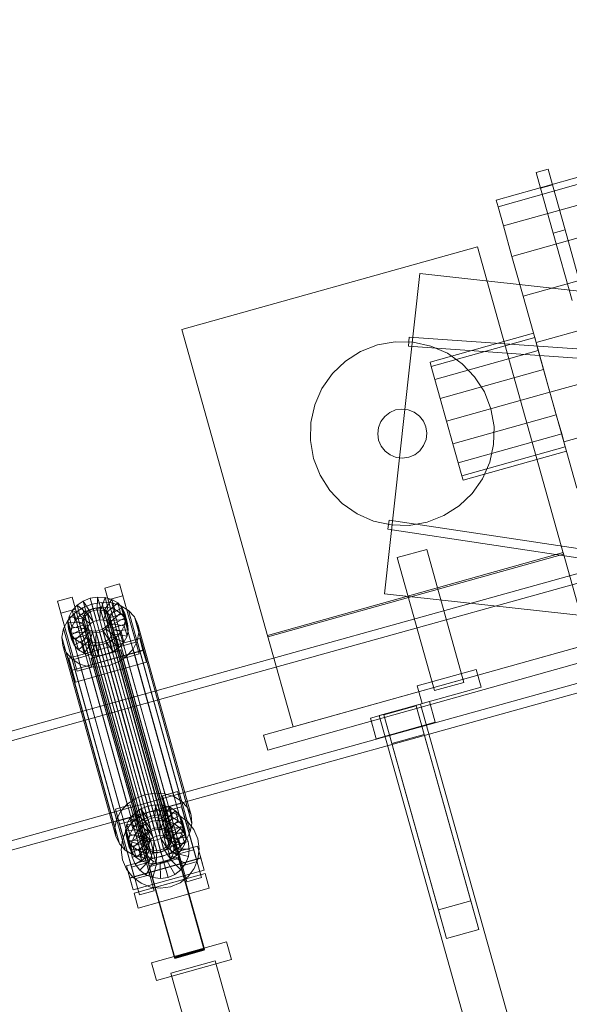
# Model space of a CAD drawing. Header units: millimetres. Extents: x -1970 to 61924, y -58230 to 6847.
# Tile 460 of 656: x 8947 to 9306, y 2538 to 3180. Entities that reach past the tile are written whole.
import ezdxf

# ---------------------------------------------------------------- set-up
doc = ezdxf.new("R2010")
doc.units = ezdxf.units.MM
doc.layers.add('COTAS_P', color=1, linetype='Continuous', lineweight=0)
doc.layers.add('lateral_C01', color=7, linetype='Continuous', lineweight=0)
doc.dimstyles.new('R19_100', dxfattribs={"dimtxt": 250, "dimasz": 150, "dimexe": 150, "dimexo": 80, "dimgap": 100, "dimtad": 1, "dimtih": 1, "dimtoh": 1, "dimdsep": 46, "dimcen": 0.09, "dimadec": 0, "dimazin": 0, "dimtfac": 1, "dimtdec": 4, "dimtofl": 0, "dimtmove": 0, "dimatfit": 3, "dimfxl": 1, "dimtolj": 1, "dimtzin": 0, "dimarcsym": 0})

# ---------------------------------------------------------------- blocks, each defined once
blk = doc.blocks.new('DIM_R26_1')
at = {"layer": 'COTAS_P'}
for p, q in [((807.35, 1106.67), (9950.73, 3666.67)), ((9950.73, 3666.67), (9794.15, 3669.56)), ((9950.73, 3666.67), (9818.41, 3582.9)), ((10193.38, 2800), (9950.73, 3666.67)), ((807.35, 1106.67), (939.66, 1190.45)), ((1050, 240), (807.35, 1106.67)), ((807.35, 1106.67), (963.92, 1103.78))]:
    blk.add_line(p, q, dxfattribs=at)
blk.add_text('9495 P', height=250, rotation=15.64139, dxfattribs=at).set_placement((5352.08, 2482.97))

msp = doc.modelspace()

# ---------------------------------------------------------------- linework, layer by layer
at = {"layer": 'lateral_C01'}
for p, q in [((9257.962, 3062.518), (9720.187, 3191.933)), ((9259.156, 3058.252), (9721.381, 3187.668)), ((9262.658, 3045.746), (9724.883, 3175.162)), ((9268.228, 3025.852), (9730.453, 3155.267)), ((9275.487, 2999.925), (9737.712, 3129.34)), ((9283.941, 2969.733), (9746.165, 3099.148)), ((9284.047, 3080.621), (9291.751, 3082.778)), ((9286.929, 3070.33), (9284.047, 3080.621)), ((9294.632, 3072.487), (9291.751, 3082.778)), ((9286.929, 3070.33), (9294.632, 3072.487)), ((9295.134, 3041.022), (9286.929, 3070.33)), ((9302.838, 3043.179), (9294.632, 3072.487)), ((9259.156, 3058.252), (9257.962, 3062.518)), ((9755.237, 3066.748), (9293.012, 2937.332)), ((9262.658, 3045.746), (9259.156, 3058.252)), ((9268.228, 3025.852), (9262.658, 3045.746)), ((9295.134, 3041.022), (9302.838, 3043.179)), ((9315.119, 2999.317), (9302.838, 3043.179)), ((9307.415, 2997.16), (9295.134, 3041.022)), ((9053.119, 2978.165), (9245.713, 3032.088)), ((9301.793, 2831.791), (9245.713, 3032.088)), ((9302.084, 2904.932), (9764.308, 3034.347)), ((9275.487, 2999.925), (9268.228, 3025.852)), ((9208.272, 3014.733), (9185.158, 2806.008)), ((9208.272, 3014.733), (10204.939, 2904.362)), ((9283.941, 2969.733), (9275.487, 2999.925)), ((9053.119, 2978.165), (9109.199, 2777.868)), ((9201.146, 2973.215), (9200.724, 2967.229)), ((9201.146, 2973.215), (10200.626, 2902.745)), ((9214.82, 2956.978), (9282.228, 2975.851)), ((9215.641, 2954.046), (9283.048, 2972.919)), ((9283.048, 2972.919), (9282.228, 2975.851)), ((9285.386, 2964.569), (9283.048, 2972.919)), ((9169.577, 2963.882), (9180.538, 2968.149)), ((9180.538, 2968.149), (9192.121, 2970.194)), ((9192.121, 2970.194), (9203.881, 2969.941)), ((9200.724, 2967.229), (10200.204, 2896.76)), ((9203.881, 2969.941), (9215.365, 2967.399)), ((9215.365, 2967.399), (9226.132, 2962.665)), ((9293.012, 2937.332), (9283.941, 2969.733)), ((9159.659, 2957.56), (9169.577, 2963.882)), ((9217.979, 2945.696), (9285.386, 2964.569)), ((9226.132, 2962.665), (9235.769, 2955.921)), ((9288.885, 2952.073), (9285.386, 2964.569)), ((9151.165, 2949.424), (9159.659, 2957.56)), ((9215.641, 2954.046), (9214.82, 2956.978)), ((9217.979, 2945.696), (9215.641, 2954.046)), ((9235.769, 2955.921), (9243.905, 2947.427)), ((9144.421, 2939.787), (9151.165, 2949.424)), ((9221.477, 2933.199), (9217.979, 2945.696)), ((9221.477, 2933.199), (9288.885, 2952.073)), ((9243.905, 2947.427), (9250.227, 2937.509)), ((9293.012, 2937.332), (9288.885, 2952.073)), ((9139.687, 2929.02), (9144.421, 2939.787)), ((9225.604, 2918.459), (9221.477, 2933.199)), ((9293.012, 2937.332), (9225.604, 2918.459)), ((9250.227, 2937.509), (9254.493, 2926.547)), ((9302.084, 2904.932), (9293.012, 2937.332)), ((9293.012, 2937.332), (9297.139, 2922.592)), ((9137.145, 2917.536), (9139.687, 2929.02)), ((9254.493, 2926.547), (9256.539, 2914.965)), ((9182.77, 2918.215), (9185.276, 2921.557)), ((9185.276, 2921.557), (9188.561, 2924.137)), ((9188.561, 2924.137), (9192.402, 2925.778)), ((9192.402, 2925.778), (9196.536, 2926.37)), ((9196.536, 2926.37), (9200.683, 2925.871)), ((9200.683, 2925.871), (9204.56, 2924.316)), ((9204.56, 2924.316), (9207.902, 2921.81)), ((9207.902, 2921.81), (9210.481, 2918.525)), ((9229.732, 2903.719), (9297.139, 2922.592)), ((9297.139, 2922.592), (9300.638, 2910.095)), ((9106.386, 2713.735), (9838.242, 2918.642)), ((9136.892, 2905.776), (9137.145, 2917.536)), ((9180.716, 2910.191), (9181.215, 2914.338)), ((9181.215, 2914.338), (9182.77, 2918.215)), ((9210.481, 2918.525), (9212.123, 2914.684)), ((9212.123, 2914.684), (9212.714, 2910.55)), ((9229.732, 2903.719), (9225.604, 2918.459)), ((9256.539, 2914.965), (9256.286, 2903.205)), ((9109.083, 2704.105), (9840.938, 2909.013)), ((9181.308, 2906.057), (9180.716, 2910.191)), ((9212.714, 2910.55), (9212.216, 2906.403)), ((9233.23, 2891.222), (9300.638, 2910.095)), ((9300.638, 2910.095), (9302.976, 2901.745)), ((9138.937, 2894.194), (9136.892, 2905.776)), ((9182.949, 2902.216), (9181.308, 2906.057)), ((9185.529, 2898.931), (9182.949, 2902.216)), ((9210.66, 2902.526), (9208.155, 2899.184)), ((9212.216, 2906.403), (9210.66, 2902.526)), ((9229.732, 2903.719), (9233.23, 2891.222)), ((9235.568, 2882.872), (9302.976, 2901.745)), ((9256.286, 2903.205), (9253.744, 2891.721)), ((9302.084, 2904.932), (9310.537, 2874.739)), ((9302.976, 2901.745), (9303.797, 2898.813)), ((9188.871, 2896.425), (9185.529, 2898.931)), ((9192.748, 2894.87), (9188.871, 2896.425)), ((9196.894, 2894.372), (9192.748, 2894.87)), ((9201.029, 2894.963), (9196.894, 2894.372)), ((9204.87, 2896.605), (9201.029, 2894.963)), ((9208.155, 2899.184), (9204.87, 2896.605)), ((9236.389, 2879.94), (9303.797, 2898.813)), ((9143.203, 2883.232), (9138.937, 2894.194)), ((9233.23, 2891.222), (9235.568, 2882.872)), ((9253.744, 2891.721), (9249.009, 2880.954)), ((9149.526, 2873.314), (9143.203, 2883.232)), ((9235.568, 2882.872), (9236.389, 2879.94)), ((9249.009, 2880.954), (9242.266, 2871.317)), ((9157.662, 2864.82), (9149.526, 2873.314)), ((9242.266, 2871.317), (9233.772, 2863.181)), ((9167.299, 2858.076), (9157.662, 2864.82)), ((9233.772, 2863.181), (9223.853, 2856.859)), ((9445.582, 2856.506), (9012.039, 2735.919)), ((9178.066, 2853.342), (9167.299, 2858.076)), ((9223.853, 2856.859), (9212.892, 2852.592)), ((9013.647, 2730.138), (9447.19, 2850.726)), ((9189.55, 2850.8), (9178.066, 2853.342)), ((9188.187, 2854.012), (9187.289, 2848.08)), ((9188.187, 2854.012), (10178.868, 2704.092)), ((9201.31, 2850.547), (9189.55, 2850.8)), ((9212.892, 2852.592), (9201.31, 2850.547)), ((9187.289, 2848.08), (10177.97, 2698.16)), ((9108.93, 2778.831), (9301.523, 2832.754)), ((9109.199, 2777.868), (9301.793, 2831.791)), ((9193.402, 2829.482), (9212.661, 2834.874)), ((9236.926, 2748.207), (9212.661, 2834.874)), ((9318.239, 2773.05), (9301.523, 2832.754)), ((9193.402, 2829.482), (9217.667, 2742.814)), ((9002.894, 2809.666), (9012.524, 2812.362)), ((9012.524, 2812.362), (9014.676, 2804.626)), ((9023.157, 2774.508), (9012.524, 2812.362)), ((9005.046, 2801.929), (9002.894, 2809.666)), ((9002.894, 2809.666), (9013.527, 2771.811)), ((9014.676, 2804.626), (9005.046, 2801.929)), ((9014.676, 2804.626), (9025.309, 2766.771)), ((9185.158, 2806.008), (10181.824, 2695.638)), ((8972.08, 2801.038), (8981.709, 2803.734)), ((8974.231, 2793.302), (8972.08, 2801.038)), ((8972.08, 2801.038), (8982.712, 2763.184)), ((8981.637, 2794.982), (8984.757, 2798.424)), ((8981.709, 2803.734), (8983.861, 2795.998)), ((8992.342, 2765.88), (8981.709, 2803.734)), ((8984.757, 2798.424), (8988.75, 2801.157)), ((8991.491, 2792.942), (8984.757, 2798.424)), ((8984.757, 2798.424), (8986.602, 2791.793)), ((8988.244, 2796.744), (8994.383, 2799.199)), ((8988.75, 2801.157), (8993.342, 2802.993)), ((8993.382, 2794.237), (8988.75, 2801.157)), ((8988.75, 2801.157), (8990.594, 2794.525)), ((8993.342, 2802.993), (8998.22, 2803.808)), ((8995.557, 2795.107), (8993.342, 2802.993)), ((8993.342, 2802.993), (8995.186, 2796.362)), ((8994.383, 2799.199), (9000.905, 2800.289)), ((8994.383, 2799.199), (9028.966, 2674.864)), ((8997.868, 2795.493), (8998.22, 2803.808)), ((8998.22, 2803.808), (9003.054, 2803.547)), ((8998.22, 2803.808), (9000.065, 2797.177)), ((9000.157, 2795.369), (9003.054, 2803.547)), ((9000.905, 2800.289), (9007.367, 2799.939)), ((9000.905, 2800.289), (9035.488, 2675.954)), ((9002.269, 2794.744), (9007.512, 2802.227)), ((9003.054, 2803.547), (9007.512, 2802.227)), ((9003.054, 2803.547), (9004.898, 2796.916)), ((9004.059, 2793.659), (9011.291, 2799.937)), ((9015.679, 2764.075), (9005.046, 2801.929)), ((9007.367, 2799.939), (9013.326, 2798.174)), ((9007.367, 2799.939), (9041.95, 2675.604)), ((9007.512, 2802.227), (9011.291, 2799.937)), ((9007.512, 2802.227), (9009.356, 2795.595)), ((9011.291, 2799.937), (9014.134, 2796.835)), ((9011.291, 2799.937), (9013.136, 2793.306)), ((9013.326, 2798.174), (9018.379, 2795.114)), ((9013.326, 2798.174), (9047.91, 2673.839)), ((8983.861, 2795.998), (8974.231, 2793.302)), ((8984.864, 2755.447), (8974.231, 2793.302)), ((8978.736, 2788.489), (8982.907, 2793.091)), ((8979.601, 2791.065), (8981.637, 2794.982)), ((8990.012, 2791.312), (8981.637, 2794.982)), ((8981.637, 2794.982), (8983.481, 2788.351)), ((8982.907, 2793.091), (8988.244, 2796.744)), ((8982.907, 2793.091), (9017.49, 2668.756)), ((8986.602, 2791.793), (8983.481, 2788.351)), ((8983.861, 2795.998), (8994.494, 2758.144)), ((8990.594, 2794.525), (8986.602, 2791.793)), ((8986.602, 2791.793), (8993.335, 2786.311)), ((8988.244, 2796.744), (9022.827, 2672.409)), ((8988.741, 2790.562), (8989.705, 2792.417)), ((8989.705, 2792.417), (8991.183, 2794.048)), ((8989.705, 2792.417), (9029.821, 2648.189)), ((8991.491, 2792.942), (8990.012, 2791.312)), ((8995.186, 2796.362), (8990.594, 2794.525)), ((8990.594, 2794.525), (8995.226, 2787.606)), ((8991.183, 2794.048), (8993.074, 2795.342)), ((8991.183, 2794.048), (9031.299, 2649.819)), ((8993.382, 2794.237), (8991.491, 2792.942)), ((8993.335, 2786.311), (8991.491, 2792.942)), ((8993.074, 2795.342), (8995.249, 2796.212)), ((8993.074, 2795.342), (9033.191, 2651.114)), ((8995.557, 2795.107), (8993.382, 2794.237)), ((8995.226, 2787.606), (8993.382, 2794.237)), ((9000.065, 2797.177), (8995.186, 2796.362)), ((8995.186, 2796.362), (8997.401, 2788.475)), ((8995.249, 2796.212), (8997.56, 2796.598)), ((8995.249, 2796.212), (9035.366, 2651.984)), ((8997.868, 2795.493), (8995.557, 2795.107)), ((8997.401, 2788.475), (8995.557, 2795.107)), ((8997.56, 2796.598), (8999.85, 2796.474)), ((8997.56, 2796.598), (9037.677, 2652.37)), ((9000.157, 2795.369), (8997.868, 2795.493)), ((8999.712, 2788.862), (8997.868, 2795.493)), ((9000.065, 2797.177), (8999.712, 2788.862)), ((8999.85, 2796.474), (9001.962, 2795.849)), ((8999.85, 2796.474), (9039.966, 2652.246)), ((9004.898, 2796.916), (9000.065, 2797.177)), ((9002.269, 2794.744), (9000.157, 2795.369)), ((9002.002, 2788.738), (9000.157, 2795.369)), ((9001.962, 2795.849), (9003.752, 2794.764)), ((9001.962, 2795.849), (9042.078, 2651.62)), ((9004.898, 2796.916), (9002.002, 2788.738)), ((9004.059, 2793.659), (9002.269, 2794.744)), ((9004.113, 2788.112), (9002.269, 2794.744)), ((9003.752, 2794.764), (9005.098, 2793.295)), ((9003.752, 2794.764), (9043.868, 2650.536)), ((9005.406, 2792.19), (9004.059, 2793.659)), ((9005.904, 2787.028), (9004.059, 2793.659)), ((9009.356, 2795.595), (9004.113, 2788.112)), ((9009.356, 2795.595), (9004.898, 2796.916)), ((9005.098, 2793.295), (9005.91, 2791.541)), ((9005.098, 2793.295), (9045.215, 2649.067)), ((9005.406, 2792.19), (9014.134, 2796.835)), ((9006.217, 2790.435), (9005.406, 2792.19)), ((9007.25, 2785.559), (9005.406, 2792.19)), ((9013.136, 2793.306), (9005.904, 2787.028)), ((9015.847, 2793.132), (9006.217, 2790.435)), ((9013.136, 2793.306), (9009.356, 2795.595)), ((9015.978, 2790.204), (9013.136, 2793.306)), ((9014.134, 2796.835), (9015.847, 2793.132)), ((9014.134, 2796.835), (9015.978, 2790.204)), ((9017.691, 2786.5), (9015.847, 2793.132)), ((9015.847, 2793.132), (9016.313, 2789.079)), ((9018.379, 2795.114), (9022.179, 2790.967)), ((9018.379, 2795.114), (9052.962, 2670.779)), ((8976.014, 2783.252), (8978.736, 2788.489)), ((8978.736, 2788.489), (9013.319, 2664.154)), ((8978.788, 2786.939), (8979.601, 2791.065)), ((8988.663, 2787.502), (8978.788, 2786.939)), ((8978.788, 2786.939), (8980.633, 2780.308)), ((8979.254, 2782.886), (8978.788, 2786.939)), ((8988.884, 2785.582), (8979.254, 2782.886)), ((8989.048, 2789.456), (8979.601, 2791.065)), ((8979.601, 2791.065), (8981.445, 2784.433)), ((8983.481, 2788.351), (8981.445, 2784.433)), ((8983.481, 2788.351), (8991.857, 2784.681)), ((8988.356, 2788.607), (8988.741, 2790.562)), ((8988.576, 2786.688), (8988.356, 2788.607)), ((8988.356, 2788.607), (9028.472, 2644.379)), ((8989.388, 2784.933), (8988.576, 2786.688)), ((8988.576, 2786.688), (9028.693, 2642.459)), ((8989.048, 2789.456), (8988.663, 2787.502)), ((8990.507, 2780.871), (8988.663, 2787.502)), ((8988.663, 2787.502), (8988.884, 2785.582)), ((8988.741, 2790.562), (9028.857, 2646.333)), ((8990.728, 2778.951), (8988.884, 2785.582)), ((8988.884, 2785.582), (8989.695, 2783.828)), ((8990.012, 2791.312), (8989.048, 2789.456)), ((8990.892, 2782.825), (8989.048, 2789.456)), ((8991.857, 2784.681), (8990.012, 2791.312)), ((8991.857, 2784.681), (8993.335, 2786.311)), ((8993.335, 2786.311), (8995.226, 2787.606)), ((8995.226, 2787.606), (8997.401, 2788.475)), ((8997.401, 2788.475), (8999.712, 2788.862)), ((8999.712, 2788.862), (9002.002, 2788.738)), ((9002.002, 2788.738), (9004.113, 2788.112)), ((9004.781, 2785.811), (9003.303, 2784.181)), ((9004.113, 2788.112), (9005.904, 2787.028)), ((9005.745, 2787.667), (9004.781, 2785.811)), ((9004.781, 2785.811), (9044.897, 2641.583)), ((9005.088, 2784.706), (9006.053, 2786.562)), ((9006.13, 2789.621), (9005.745, 2787.667)), ((9005.745, 2787.667), (9045.862, 2643.438)), ((9005.904, 2787.028), (9007.25, 2785.559)), ((9005.91, 2791.541), (9006.13, 2789.621)), ((9046.026, 2647.312), (9005.91, 2791.541)), ((9006.053, 2786.562), (9006.438, 2788.516)), ((9006.053, 2786.562), (9015.5, 2784.953)), ((9007.897, 2779.93), (9006.053, 2786.562)), ((9006.13, 2789.621), (9046.247, 2645.393)), ((9006.217, 2790.435), (9008.062, 2783.804)), ((9006.438, 2788.516), (9006.217, 2790.435)), ((9006.438, 2788.516), (9016.313, 2789.079)), ((9008.282, 2781.885), (9006.438, 2788.516)), ((9015.978, 2790.204), (9007.25, 2785.559)), ((9007.25, 2785.559), (9008.062, 2783.804)), ((9008.062, 2783.804), (9017.691, 2786.5)), ((9016.313, 2789.079), (9015.5, 2784.953)), ((9017.691, 2786.5), (9015.978, 2790.204)), ((9016.313, 2789.079), (9018.157, 2782.448)), ((9018.157, 2782.448), (9017.691, 2786.5)), ((9022.179, 2790.967), (9024.469, 2786.016)), ((9022.179, 2790.967), (9056.762, 2666.632)), ((9024.469, 2786.016), (9025.092, 2780.598)), ((9059.052, 2661.681), (9024.469, 2786.016)), ((9030.483, 2669.607), (9464.026, 2790.194)), ((8974.927, 2777.737), (8976.014, 2783.252)), ((8976.014, 2783.252), (9010.597, 2658.918)), ((8979.254, 2782.886), (8981.098, 2776.255)), ((8980.967, 2779.183), (8979.254, 2782.886)), ((8981.445, 2784.433), (8980.633, 2780.308)), ((8980.633, 2780.308), (8990.507, 2780.871)), ((8980.633, 2780.308), (8981.098, 2776.255)), ((8989.695, 2783.828), (8980.967, 2779.183)), ((8980.967, 2779.183), (8982.811, 2772.551)), ((8983.81, 2776.081), (8980.967, 2779.183)), ((8981.098, 2776.255), (8990.728, 2778.951)), ((8981.445, 2784.433), (8990.892, 2782.825)), ((8991.042, 2782.359), (8983.81, 2776.081)), ((8992.832, 2781.274), (8987.589, 2773.791)), ((8990.734, 2783.464), (8989.388, 2784.933)), ((8989.388, 2784.933), (9029.504, 2640.705)), ((8991.539, 2777.197), (8989.695, 2783.828)), ((8989.695, 2783.828), (8991.042, 2782.359)), ((8990.507, 2780.871), (8990.892, 2782.825)), ((8990.728, 2778.951), (8990.507, 2780.871)), ((8991.539, 2777.197), (8990.728, 2778.951)), ((8992.524, 2782.379), (8990.734, 2783.464)), ((8990.734, 2783.464), (9030.851, 2639.236)), ((8990.892, 2782.825), (8991.857, 2784.681)), ((8992.886, 2775.727), (8991.042, 2782.359)), ((8991.042, 2782.359), (8992.832, 2781.274)), ((8994.944, 2780.649), (8992.047, 2772.471)), ((8994.636, 2781.754), (8992.524, 2782.379)), ((8992.524, 2782.379), (9032.641, 2638.151)), ((8994.676, 2774.643), (8992.832, 2781.274)), ((8992.832, 2781.274), (8994.944, 2780.649)), ((8996.926, 2781.63), (8994.636, 2781.754)), ((8994.636, 2781.754), (9034.753, 2637.526)), ((8996.788, 2774.018), (8994.944, 2780.649)), ((8994.944, 2780.649), (8997.233, 2780.525)), ((8997.233, 2780.525), (8996.88, 2772.21)), ((8999.237, 2782.016), (8996.926, 2781.63)), ((8996.926, 2781.63), (9037.042, 2637.402)), ((8997.233, 2780.525), (8999.544, 2780.911)), ((8999.077, 2773.894), (8997.233, 2780.525)), ((9001.412, 2782.886), (8999.237, 2782.016)), ((8999.237, 2782.016), (9039.353, 2637.788)), ((8999.544, 2780.911), (9001.719, 2781.781)), ((8999.544, 2780.911), (9001.759, 2773.025)), ((9001.388, 2774.28), (8999.544, 2780.911)), ((9003.303, 2784.181), (9001.412, 2782.886)), ((9001.412, 2782.886), (9041.528, 2638.658)), ((9001.719, 2781.781), (9003.61, 2783.075)), ((9001.719, 2781.781), (9006.351, 2774.861)), ((9003.564, 2775.15), (9001.719, 2781.781)), ((9003.303, 2784.181), (9043.419, 2639.952)), ((9003.61, 2783.075), (9005.088, 2784.706)), ((9003.61, 2783.075), (9010.344, 2777.594)), ((9005.455, 2776.444), (9003.61, 2783.075)), ((9005.088, 2784.706), (9013.464, 2781.036)), ((9006.933, 2778.075), (9005.088, 2784.706)), ((9007.897, 2779.93), (9006.933, 2778.075)), ((9008.282, 2781.885), (9007.897, 2779.93)), ((9017.344, 2778.322), (9007.897, 2779.93)), ((9008.062, 2783.804), (9008.282, 2781.885)), ((9018.157, 2782.448), (9008.282, 2781.885)), ((9013.464, 2781.036), (9010.344, 2777.594)), ((9015.5, 2784.953), (9013.464, 2781.036)), ((9013.464, 2781.036), (9015.308, 2774.405)), ((9015.5, 2784.953), (9017.344, 2778.322)), ((9017.344, 2778.322), (9018.157, 2782.448)), ((9025.092, 2780.598), (9024.005, 2775.082)), ((9025.092, 2780.598), (9059.675, 2656.263)), ((9465.634, 2784.414), (9032.091, 2663.826)), ((9108.93, 2778.831), (9125.646, 2719.127)), ((8975.55, 2772.319), (8974.927, 2777.737)), ((8974.927, 2777.737), (9009.511, 2653.402)), ((8979.38, 2763.952), (9025.603, 2776.894)), ((8981.098, 2776.255), (8982.811, 2772.551)), ((8982.811, 2772.551), (8991.539, 2777.197)), ((8982.811, 2772.551), (8985.654, 2769.449)), ((8983.81, 2776.081), (8985.654, 2769.449)), ((8987.589, 2773.791), (8983.81, 2776.081)), ((8985.654, 2769.449), (8992.886, 2775.727)), ((8987.589, 2773.791), (8989.433, 2767.16)), ((8992.047, 2772.471), (8987.589, 2773.791)), ((8989.433, 2767.16), (8994.676, 2774.643)), ((8992.886, 2775.727), (8991.539, 2777.197)), ((8992.047, 2772.471), (8993.892, 2765.84)), ((8996.88, 2772.21), (8992.047, 2772.471)), ((8994.676, 2774.643), (8992.886, 2775.727)), ((8993.892, 2765.84), (8996.788, 2774.018)), ((8996.788, 2774.018), (8994.676, 2774.643)), ((8999.077, 2773.894), (8996.788, 2774.018)), ((9001.759, 2773.025), (8996.88, 2772.21)), ((8998.725, 2765.578), (8999.077, 2773.894)), ((9001.388, 2774.28), (8999.077, 2773.894)), ((9003.564, 2775.15), (9001.388, 2774.28)), ((9003.604, 2766.394), (9001.388, 2774.28)), ((9006.351, 2774.861), (9001.759, 2773.025)), ((9001.759, 2773.025), (9003.604, 2766.394)), ((9005.455, 2776.444), (9003.564, 2775.15)), ((9008.196, 2768.23), (9003.564, 2775.15)), ((9006.933, 2778.075), (9005.455, 2776.444)), ((9012.188, 2770.963), (9005.455, 2776.444)), ((9010.344, 2777.594), (9006.351, 2774.861)), ((9006.351, 2774.861), (9008.196, 2768.23)), ((9015.308, 2774.405), (9006.933, 2778.075)), ((9010.344, 2777.594), (9012.188, 2770.963)), ((9012.188, 2770.963), (9015.308, 2774.405)), ((9023.157, 2774.508), (9013.527, 2771.811)), ((9015.308, 2774.405), (9017.344, 2778.322)), ((9024.005, 2775.082), (9021.284, 2769.846)), ((9025.309, 2766.771), (9023.157, 2774.508)), ((9024.005, 2775.082), (9058.588, 2650.748)), ((9025.603, 2776.894), (9027.755, 2769.157)), ((9027.818, 2769.007), (9025.603, 2776.894)), ((9125.646, 2719.127), (9318.239, 2773.05)), ((8977.84, 2767.368), (8975.55, 2772.319)), ((8975.55, 2772.319), (9010.133, 2647.984)), ((8981.64, 2763.221), (8977.84, 2767.368)), ((8977.84, 2767.368), (9012.423, 2643.033)), ((9027.755, 2769.157), (8981.532, 2756.216)), ((9027.818, 2769.007), (8981.596, 2756.066)), ((8985.654, 2769.449), (8989.433, 2767.16)), ((8989.433, 2767.16), (8993.892, 2765.84)), ((8993.904, 2763.981), (9013.163, 2769.374)), ((9013.231, 2769.128), (8993.972, 2763.736)), ((8996.88, 2772.21), (8998.725, 2765.578)), ((8998.725, 2765.578), (9003.604, 2766.394)), ((9003.604, 2766.394), (9008.196, 2768.23)), ((9008.196, 2768.23), (9012.188, 2770.963)), ((9013.163, 2769.374), (9013.231, 2769.128)), ((9067.794, 2574.263), (9013.163, 2769.374)), ((9013.231, 2769.128), (9067.863, 2574.018)), ((9013.527, 2771.811), (9015.679, 2764.075)), ((9015.679, 2764.075), (9025.309, 2766.771)), ((9021.284, 2769.846), (9017.112, 2765.244)), ((9021.284, 2769.846), (9055.867, 2645.511)), ((9027.755, 2769.157), (9029.97, 2761.271)), ((9029.97, 2761.271), (9027.818, 2769.007)), ((8981.532, 2756.216), (8979.38, 2763.952)), ((8979.38, 2763.952), (8981.596, 2756.066)), ((8986.693, 2760.161), (8981.64, 2763.221)), ((8981.64, 2763.221), (9016.224, 2638.886)), ((8992.342, 2765.88), (8982.712, 2763.184)), ((8982.712, 2763.184), (8984.864, 2755.447)), ((8983.747, 2748.329), (9029.97, 2761.271)), ((8992.653, 2758.396), (8986.693, 2760.161)), ((8986.693, 2760.161), (9021.276, 2635.826)), ((8994.494, 2758.144), (8992.342, 2765.88)), ((8993.892, 2765.84), (8998.725, 2765.578)), ((8993.972, 2763.736), (8993.904, 2763.981)), ((9048.535, 2568.87), (8993.904, 2763.981)), ((9048.604, 2568.625), (8993.972, 2763.736)), ((9011.775, 2761.591), (9005.636, 2759.136)), ((9017.112, 2765.244), (9011.775, 2761.591)), ((9011.775, 2761.591), (9046.358, 2637.256)), ((9017.112, 2765.244), (9051.695, 2640.909)), ((8983.747, 2748.329), (8981.532, 2756.216)), ((8981.596, 2756.066), (8983.747, 2748.329)), ((8984.864, 2755.447), (8994.494, 2758.144)), ((8999.114, 2758.046), (8992.653, 2758.396)), ((8992.653, 2758.396), (9027.236, 2634.061)), ((9005.636, 2759.136), (8999.114, 2758.046)), ((8999.114, 2758.046), (9033.697, 2633.711)), ((9005.636, 2759.136), (9040.219, 2634.801)), ((9206.42, 2745.896), (9244.938, 2756.681)), ((9248.174, 2745.125), (9244.938, 2756.681)), ((9217.667, 2742.814), (9236.926, 2748.207)), ((9206.42, 2745.896), (9209.655, 2734.341)), ((9209.655, 2734.341), (9248.174, 2745.125)), ((9012.039, 2735.919), (8578.496, 2615.331)), ((9030.483, 2669.607), (9012.039, 2735.919)), ((9012.039, 2735.919), (9013.647, 2730.138)), ((9175.951, 2724.904), (9214.47, 2735.689)), ((9181.729, 2726.522), (9208.692, 2734.071)), ((9269.356, 2517.403), (9208.692, 2734.071)), ((9218.244, 2722.207), (9214.47, 2735.689)), ((8580.104, 2609.55), (9013.647, 2730.138)), ((9013.647, 2730.138), (9032.091, 2663.826)), ((9184.691, 2727.068), (9205.877, 2732.999)), ((9205.877, 2732.999), (9211.122, 2714.265)), ((9241.466, 2605.888), (9205.877, 2732.999)), ((9175.951, 2724.904), (9179.726, 2711.422)), ((9179.726, 2711.422), (9218.244, 2722.207)), ((9181.729, 2726.522), (9242.392, 2509.854)), ((9189.937, 2708.334), (9184.691, 2727.068)), ((9184.691, 2727.068), (9220.281, 2599.956)), ((9106.386, 2713.735), (9109.083, 2704.105)), ((9211.122, 2714.265), (9189.937, 2708.334)), ((9225.526, 2581.222), (9189.937, 2708.334)), ((9246.711, 2587.153), (9211.122, 2714.265)), ((9040.552, 2674.279), (9050.181, 2676.975)), ((9050.181, 2676.975), (9052.333, 2669.239)), ((9060.814, 2639.121), (9050.181, 2676.975)), ((9022.827, 2672.409), (9017.49, 2668.756)), ((9028.966, 2674.864), (9022.827, 2672.409)), ((9035.488, 2675.954), (9028.966, 2674.864)), ((9041.95, 2675.604), (9035.488, 2675.954)), ((9042.703, 2666.543), (9040.552, 2674.279)), ((9040.552, 2674.279), (9051.184, 2636.425)), ((9047.91, 2673.839), (9041.95, 2675.604)), ((9052.962, 2670.779), (9047.91, 2673.839)), ((9056.762, 2666.632), (9052.962, 2670.779)), ((8596.941, 2549.019), (9030.483, 2669.607)), ((9032.091, 2663.826), (8598.549, 2543.238)), ((9009.737, 2665.651), (9019.366, 2668.348)), ((9011.888, 2657.915), (9009.737, 2665.651)), ((9009.737, 2665.651), (9020.369, 2627.797)), ((9013.319, 2664.154), (9010.597, 2658.918)), ((9017.49, 2668.756), (9013.319, 2664.154)), ((9019.366, 2668.348), (9021.518, 2660.611)), ((9029.999, 2630.493), (9019.366, 2668.348)), ((9022.414, 2663.037), (9026.407, 2665.77)), ((9025.994, 2661.22), (9032.091, 2663.826)), ((9026.407, 2665.77), (9030.999, 2667.606)), ((9031.039, 2658.85), (9026.407, 2665.77)), ((9026.407, 2665.77), (9028.251, 2659.139)), ((9030.999, 2667.606), (9035.878, 2668.422)), ((9033.214, 2659.72), (9030.999, 2667.606)), ((9030.999, 2667.606), (9032.843, 2660.975)), ((9032.091, 2663.826), (9038.655, 2664.765)), ((9035.525, 2660.106), (9035.878, 2668.422)), ((9035.878, 2668.422), (9040.711, 2668.16)), ((9035.878, 2668.422), (9037.722, 2661.79)), ((9037.814, 2659.982), (9040.711, 2668.16)), ((9038.655, 2664.765), (9045.238, 2663.973)), ((9039.926, 2659.357), (9045.169, 2666.84)), ((9040.711, 2668.16), (9045.169, 2666.84)), ((9040.711, 2668.16), (9042.555, 2661.529)), ((9041.716, 2658.273), (9048.948, 2664.551)), ((9052.333, 2669.239), (9042.703, 2666.543)), ((9053.336, 2628.688), (9042.703, 2666.543)), ((9043.331, 2664.481), (9052.961, 2667.177)), ((9043.331, 2664.481), (9056.273, 2618.258)), ((9045.169, 2666.84), (9048.948, 2664.551)), ((9045.169, 2666.84), (9047.013, 2660.209)), ((9045.238, 2663.973), (9051.392, 2661.505)), ((9048.948, 2664.551), (9051.791, 2661.449)), ((9048.948, 2664.551), (9050.793, 2657.919)), ((9052.333, 2669.239), (9062.966, 2631.385)), ((9065.902, 2620.954), (9052.961, 2667.177)), ((9059.052, 2661.681), (9056.762, 2666.632)), ((9010.597, 2658.918), (9009.511, 2653.402)), ((9021.518, 2660.611), (9011.888, 2657.915)), ((9022.521, 2620.061), (9011.888, 2657.915)), ((9012.516, 2655.853), (9022.146, 2658.549)), ((9016.802, 2651.82), (9020.779, 2657.125)), ((9017.258, 2655.678), (9019.294, 2659.595)), ((9019.294, 2659.595), (9022.414, 2663.037)), ((9027.67, 2655.925), (9019.294, 2659.595)), ((9019.294, 2659.595), (9021.138, 2652.964)), ((9020.779, 2657.125), (9025.994, 2661.22)), ((9021.518, 2660.611), (9032.151, 2622.757)), ((9035.087, 2612.327), (9022.146, 2658.549)), ((9029.148, 2657.556), (9022.414, 2663.037)), ((9022.414, 2663.037), (9024.259, 2656.406)), ((9028.251, 2659.139), (9024.259, 2656.406)), ((9029.148, 2657.556), (9027.67, 2655.925)), ((9032.843, 2660.975), (9028.251, 2659.139)), ((9028.251, 2659.139), (9032.883, 2652.219)), ((9031.039, 2658.85), (9029.148, 2657.556)), ((9030.992, 2650.925), (9029.148, 2657.556)), ((9029.256, 2655.714), (9033.817, 2657.663)), ((9033.214, 2659.72), (9031.039, 2658.85)), ((9032.883, 2652.219), (9031.039, 2658.85)), ((9037.722, 2661.79), (9032.843, 2660.975)), ((9032.843, 2660.975), (9035.058, 2653.089)), ((9035.525, 2660.106), (9033.214, 2659.72)), ((9035.058, 2653.089), (9033.214, 2659.72)), ((9033.817, 2657.663), (9038.727, 2658.366)), ((9036.513, 2648.033), (9033.817, 2657.663)), ((9037.814, 2659.982), (9035.525, 2660.106)), ((9037.369, 2653.475), (9035.525, 2660.106)), ((9037.722, 2661.79), (9037.369, 2653.475)), ((9042.555, 2661.529), (9037.722, 2661.79)), ((9039.926, 2659.357), (9037.814, 2659.982)), ((9039.659, 2653.351), (9037.814, 2659.982)), ((9038.839, 2648.366), (9038.727, 2658.366)), ((9038.727, 2658.366), (9043.651, 2657.773)), ((9042.555, 2661.529), (9039.659, 2653.351)), ((9041.716, 2658.273), (9039.926, 2659.357)), ((9041.771, 2652.726), (9039.926, 2659.357)), ((9041.171, 2648.086), (9043.651, 2657.773)), ((9043.063, 2656.803), (9041.716, 2658.273)), ((9043.561, 2651.641), (9041.716, 2658.273)), ((9047.013, 2660.209), (9041.771, 2652.726)), ((9047.013, 2660.209), (9042.555, 2661.529)), ((9043.063, 2656.803), (9051.791, 2661.449)), ((9050.793, 2657.919), (9043.561, 2651.641)), ((9043.651, 2657.773), (9048.255, 2655.927)), ((9053.504, 2657.745), (9043.874, 2655.049)), ((9050.793, 2657.919), (9047.013, 2660.209)), ((9053.636, 2654.817), (9050.793, 2657.919)), ((9051.392, 2661.505), (9056.698, 2657.527)), ((9051.791, 2661.449), (9053.504, 2657.745)), ((9051.791, 2661.449), (9053.636, 2654.817)), ((9055.348, 2651.114), (9053.504, 2657.745)), ((9053.504, 2657.745), (9053.97, 2653.692)), ((9056.698, 2657.527), (9060.793, 2652.312)), ((9059.675, 2656.263), (9059.052, 2661.681)), ((9009.511, 2653.402), (9010.133, 2647.984)), ((9012.516, 2655.853), (9025.458, 2609.631)), ((9014.333, 2645.666), (9016.802, 2651.82)), ((9016.445, 2651.552), (9017.258, 2655.678)), ((9026.32, 2652.115), (9016.445, 2651.552)), ((9016.445, 2651.552), (9018.29, 2644.921)), ((9016.911, 2647.5), (9016.445, 2651.552)), ((9026.705, 2654.07), (9017.258, 2655.678)), ((9017.258, 2655.678), (9019.102, 2649.047)), ((9021.138, 2652.964), (9019.102, 2649.047)), ((9024.259, 2656.406), (9021.138, 2652.964)), ((9021.138, 2652.964), (9029.514, 2649.294)), ((9022.38, 2648.682), (9025.355, 2652.651)), ((9024.259, 2656.406), (9030.992, 2650.925)), ((9025.355, 2652.651), (9029.256, 2655.714)), ((9032.505, 2645.659), (9025.355, 2652.651)), ((9026.705, 2654.07), (9026.32, 2652.115)), ((9028.165, 2645.484), (9026.32, 2652.115)), ((9026.32, 2652.115), (9026.541, 2650.196)), ((9027.67, 2655.925), (9026.705, 2654.07)), ((9028.55, 2647.438), (9026.705, 2654.07)), ((9029.514, 2649.294), (9027.67, 2655.925)), ((9034.352, 2647.11), (9029.256, 2655.714)), ((9029.514, 2649.294), (9030.992, 2650.925)), ((9030.992, 2650.925), (9032.883, 2652.219)), ((9033.191, 2651.114), (9031.299, 2649.819)), ((9032.883, 2652.219), (9035.058, 2653.089)), ((9035.366, 2651.984), (9033.191, 2651.114)), ((9035.058, 2653.089), (9037.369, 2653.475)), ((9037.677, 2652.37), (9035.366, 2651.984)), ((9037.369, 2653.475), (9039.659, 2653.351)), ((9039.966, 2652.246), (9037.677, 2652.37)), ((9039.659, 2653.351), (9041.771, 2652.726)), ((9042.078, 2651.62), (9039.966, 2652.246)), ((9041.771, 2652.726), (9043.561, 2651.641)), ((9043.868, 2650.536), (9042.078, 2651.62)), ((9042.746, 2649.319), (9043.71, 2651.175)), ((9043.874, 2655.049), (9043.063, 2656.803)), ((9044.907, 2650.172), (9043.063, 2656.803)), ((9043.352, 2647.211), (9048.255, 2655.927)), ((9043.561, 2651.641), (9044.907, 2650.172)), ((9043.71, 2651.175), (9044.095, 2653.129)), ((9043.71, 2651.175), (9053.157, 2649.567)), ((9045.554, 2644.544), (9043.71, 2651.175)), ((9045.215, 2649.067), (9043.868, 2650.536)), ((9043.874, 2655.049), (9045.719, 2648.418)), ((9044.095, 2653.129), (9043.874, 2655.049)), ((9044.095, 2653.129), (9053.97, 2653.692)), ((9045.939, 2646.498), (9044.095, 2653.129)), ((9053.636, 2654.817), (9044.907, 2650.172)), ((9045.232, 2645.802), (9052.223, 2652.951)), ((9045.719, 2648.418), (9055.348, 2651.114)), ((9048.255, 2655.927), (9052.223, 2652.951)), ((9052.223, 2652.951), (9055.287, 2649.05)), ((9053.97, 2653.692), (9053.157, 2649.567)), ((9055.348, 2651.114), (9053.636, 2654.817)), ((9053.97, 2653.692), (9055.814, 2647.061)), ((9055.814, 2647.061), (9055.348, 2651.114)), ((9055.867, 2645.511), (9058.588, 2650.748)), ((9058.588, 2650.748), (9059.675, 2656.263)), ((9060.793, 2652.312), (9063.399, 2646.215)), ((9010.133, 2647.984), (9012.423, 2643.033)), ((9013.541, 2639.082), (9014.333, 2645.666)), ((9026.541, 2650.196), (9016.911, 2647.5)), ((9016.911, 2647.5), (9018.756, 2640.868)), ((9018.624, 2643.796), (9016.911, 2647.5)), ((9019.102, 2649.047), (9018.29, 2644.921)), ((9018.29, 2644.921), (9028.165, 2645.484)), ((9018.29, 2644.921), (9018.756, 2640.868)), ((9027.352, 2648.441), (9018.624, 2643.796)), ((9019.102, 2649.047), (9028.55, 2647.438)), ((9019.941, 2639.154), (9020.533, 2644.079)), ((9020.533, 2644.079), (9022.38, 2648.682)), ((9030.221, 2641.599), (9020.533, 2644.079)), ((9028.699, 2646.972), (9021.467, 2640.694)), ((9031.095, 2643.779), (9022.38, 2648.682)), ((9030.489, 2645.888), (9025.246, 2638.405)), ((9028.385, 2643.564), (9026.541, 2650.196)), ((9026.541, 2650.196), (9027.352, 2648.441)), ((9029.197, 2641.81), (9027.352, 2648.441)), ((9027.352, 2648.441), (9028.699, 2646.972)), ((9028.165, 2645.484), (9028.55, 2647.438)), ((9028.385, 2643.564), (9028.165, 2645.484)), ((9028.857, 2646.333), (9028.472, 2644.379)), ((9028.472, 2644.379), (9028.693, 2642.459)), ((9028.55, 2647.438), (9029.514, 2649.294)), ((9030.543, 2640.341), (9028.699, 2646.972)), ((9028.699, 2646.972), (9030.489, 2645.888)), ((9029.821, 2648.189), (9028.857, 2646.333)), ((9032.601, 2645.262), (9029.704, 2637.084)), ((9031.299, 2649.819), (9029.821, 2648.189)), ((9032.333, 2639.256), (9030.489, 2645.888)), ((9030.489, 2645.888), (9032.601, 2645.262)), ((9031.095, 2643.779), (9032.505, 2645.659)), ((9032.505, 2645.659), (9034.352, 2647.11)), ((9034.445, 2638.631), (9032.601, 2645.262)), ((9032.601, 2645.262), (9034.89, 2645.138)), ((9034.352, 2647.11), (9036.513, 2648.033)), ((9034.89, 2645.138), (9034.537, 2636.823)), ((9034.89, 2645.138), (9037.201, 2645.525)), ((9036.735, 2638.507), (9034.89, 2645.138)), ((9036.513, 2648.033), (9038.839, 2648.366)), ((9037.201, 2645.525), (9039.376, 2646.394)), ((9037.201, 2645.525), (9039.416, 2637.638)), ((9039.046, 2638.893), (9037.201, 2645.525)), ((9038.839, 2648.366), (9041.171, 2648.086)), ((9039.376, 2646.394), (9041.267, 2647.689)), ((9039.376, 2646.394), (9044.008, 2639.475)), ((9041.221, 2639.763), (9039.376, 2646.394)), ((9041.171, 2648.086), (9043.352, 2647.211)), ((9041.267, 2647.689), (9042.746, 2649.319)), ((9041.267, 2647.689), (9048.001, 2642.207)), ((9043.112, 2641.058), (9041.267, 2647.689)), ((9042.746, 2649.319), (9051.121, 2645.649)), ((9044.59, 2642.688), (9042.746, 2649.319)), ((9043.352, 2647.211), (9045.232, 2645.802)), ((9045.554, 2644.544), (9044.59, 2642.688)), ((9044.907, 2650.172), (9045.719, 2648.418)), ((9046.026, 2647.312), (9045.215, 2649.067)), ((9045.232, 2645.802), (9046.683, 2643.954)), ((9045.939, 2646.498), (9045.554, 2644.544)), ((9055.001, 2642.935), (9045.554, 2644.544)), ((9045.719, 2648.418), (9045.939, 2646.498)), ((9045.862, 2643.438), (9046.247, 2645.393)), ((9055.814, 2647.061), (9045.939, 2646.498)), ((9046.247, 2645.393), (9046.026, 2647.312)), ((9046.683, 2643.954), (9055.287, 2649.05)), ((9057.236, 2644.489), (9047.606, 2641.793)), ((9051.121, 2645.649), (9048.001, 2642.207)), ((9053.157, 2649.567), (9051.121, 2645.649)), ((9051.121, 2645.649), (9052.966, 2639.018)), ((9051.695, 2640.909), (9055.867, 2645.511)), ((9053.157, 2649.567), (9055.001, 2642.935)), ((9055.001, 2642.935), (9055.814, 2647.061)), ((9055.287, 2649.05), (9057.236, 2644.489)), ((9057.236, 2644.489), (9057.938, 2639.579)), ((9063.399, 2646.215), (9064.338, 2639.651)), ((9012.423, 2643.033), (9016.224, 2638.886)), ((9014.48, 2632.518), (9013.541, 2639.082)), ((9016.224, 2638.886), (9021.276, 2635.826)), ((9017.037, 2628.565), (9063.26, 2641.507)), ((9018.624, 2643.796), (9020.468, 2637.165)), ((9021.467, 2640.694), (9018.624, 2643.796)), ((9018.756, 2640.868), (9028.385, 2643.564)), ((9018.756, 2640.868), (9020.468, 2637.165)), ((9029.94, 2639.266), (9019.941, 2639.154)), ((9020.643, 2634.244), (9019.941, 2639.154)), ((9020.468, 2637.165), (9029.197, 2641.81)), ((9021.467, 2640.694), (9023.311, 2634.063)), ((9025.246, 2638.405), (9021.467, 2640.694)), ((9023.311, 2634.063), (9030.543, 2640.341)), ((9025.246, 2638.405), (9027.091, 2631.773)), ((9029.704, 2637.084), (9025.246, 2638.405)), ((9027.091, 2631.773), (9032.333, 2639.256)), ((9029.197, 2641.81), (9028.385, 2643.564)), ((9028.693, 2642.459), (9029.504, 2640.705)), ((9030.543, 2640.341), (9029.197, 2641.81)), ((9029.504, 2640.705), (9030.851, 2639.236)), ((9029.94, 2639.266), (9030.221, 2641.599)), ((9030.273, 2636.94), (9029.94, 2639.266)), ((9030.221, 2641.599), (9031.095, 2643.779)), ((9032.333, 2639.256), (9030.543, 2640.341)), ((9030.851, 2639.236), (9032.641, 2638.151)), ((9031.549, 2630.453), (9034.445, 2638.631)), ((9034.445, 2638.631), (9032.333, 2639.256)), ((9032.641, 2638.151), (9034.753, 2637.526)), ((9036.735, 2638.507), (9034.445, 2638.631)), ((9039.416, 2637.638), (9034.537, 2636.823)), ((9036.382, 2630.192), (9036.735, 2638.507)), ((9039.046, 2638.893), (9036.735, 2638.507)), ((9037.042, 2637.402), (9039.353, 2637.788)), ((9041.221, 2639.763), (9039.046, 2638.893)), ((9041.261, 2631.007), (9039.046, 2638.893)), ((9039.353, 2637.788), (9041.528, 2638.658)), ((9044.008, 2639.475), (9039.416, 2637.638)), ((9039.416, 2637.638), (9041.261, 2631.007)), ((9043.112, 2641.058), (9041.221, 2639.763)), ((9045.853, 2632.843), (9041.221, 2639.763)), ((9041.528, 2638.658), (9043.419, 2639.952)), ((9044.59, 2642.688), (9043.112, 2641.058)), ((9049.845, 2635.576), (9043.112, 2641.058)), ((9043.419, 2639.952), (9044.897, 2641.583)), ((9048.001, 2642.207), (9044.008, 2639.475)), ((9044.008, 2639.475), (9045.853, 2632.843)), ((9052.966, 2639.018), (9044.59, 2642.688)), ((9044.897, 2641.583), (9045.862, 2643.438)), ((9046.358, 2637.256), (9051.695, 2640.909)), ((9046.683, 2643.954), (9047.606, 2641.793)), ((9047.606, 2641.793), (9047.939, 2639.467)), ((9047.939, 2639.467), (9047.658, 2637.135)), ((9047.939, 2639.467), (9057.938, 2639.579)), ((9048.001, 2642.207), (9049.845, 2635.576)), ((9049.845, 2635.576), (9052.966, 2639.018)), ((9060.814, 2639.121), (9051.184, 2636.425)), ((9052.966, 2639.018), (9055.001, 2642.935)), ((9057.938, 2639.579), (9057.346, 2634.655)), ((9062.966, 2631.385), (9060.814, 2639.121)), ((9063.26, 2641.507), (9065.412, 2633.771)), ((9065.475, 2633.621), (9063.26, 2641.507)), ((9064.338, 2639.651), (9063.546, 2633.068)), ((9017.086, 2626.421), (9014.48, 2632.518)), ((9065.412, 2633.771), (9019.189, 2620.829)), ((9065.475, 2633.621), (9019.253, 2620.679)), ((9020.468, 2637.165), (9023.311, 2634.063)), ((9030.273, 2636.94), (9020.643, 2634.244)), ((9022.592, 2629.683), (9020.643, 2634.244)), ((9021.276, 2635.826), (9027.236, 2634.061)), ((9031.196, 2634.78), (9022.592, 2629.683)), ((9023.311, 2634.063), (9027.091, 2631.773)), ((9032.647, 2632.932), (9025.656, 2625.782)), ((9027.091, 2631.773), (9031.549, 2630.453)), ((9027.236, 2634.061), (9033.697, 2633.711)), ((9034.527, 2631.523), (9029.624, 2622.807)), ((9029.704, 2637.084), (9031.549, 2630.453)), ((9034.537, 2636.823), (9029.704, 2637.084)), ((9031.196, 2634.78), (9030.273, 2636.94)), ((9032.647, 2632.932), (9031.196, 2634.78)), ((9031.483, 2628.871), (9050.742, 2634.265)), ((9050.966, 2633.465), (9031.707, 2628.071)), ((9034.527, 2631.523), (9032.647, 2632.932)), ((9033.697, 2633.711), (9040.219, 2634.801)), ((9036.708, 2630.648), (9034.527, 2631.523)), ((9034.537, 2636.823), (9036.382, 2630.192)), ((9034.753, 2637.526), (9037.042, 2637.402)), ((9040.219, 2634.801), (9046.358, 2637.256)), ((9041.261, 2631.007), (9045.853, 2632.843)), ((9043.526, 2631.623), (9041.366, 2630.7)), ((9045.374, 2633.074), (9043.526, 2631.623)), ((9043.526, 2631.623), (9048.623, 2623.02)), ((9046.784, 2634.954), (9045.374, 2633.074)), ((9045.374, 2633.074), (9052.524, 2626.083)), ((9045.853, 2632.843), (9049.845, 2635.576)), ((9047.658, 2637.135), (9046.784, 2634.954)), ((9046.784, 2634.954), (9055.499, 2630.052)), ((9047.658, 2637.135), (9057.346, 2634.655)), ((9050.742, 2634.265), (9050.966, 2633.465)), ((9067.486, 2574.476), (9050.742, 2634.265)), ((9050.966, 2633.465), (9067.71, 2573.676)), ((9051.184, 2636.425), (9053.336, 2628.688)), ((9053.336, 2628.688), (9062.966, 2631.385)), ((9057.346, 2634.655), (9055.499, 2630.052)), ((9063.546, 2633.068), (9061.077, 2626.914)), ((9065.412, 2633.771), (9067.627, 2625.884)), ((9067.627, 2625.884), (9065.475, 2633.621)), ((9019.189, 2620.829), (9017.037, 2628.565)), ((9017.037, 2628.565), (9019.253, 2620.679)), ((9021.181, 2621.206), (9017.086, 2626.421)), ((9029.999, 2630.493), (9020.369, 2627.797)), ((9020.369, 2627.797), (9022.521, 2620.061)), ((9021.404, 2612.943), (9067.627, 2625.884)), ((9025.656, 2625.782), (9022.592, 2629.683)), ((9029.624, 2622.807), (9025.656, 2625.782)), ((9032.151, 2622.757), (9029.999, 2630.493)), ((9031.707, 2628.071), (9031.483, 2628.871)), ((9048.227, 2569.083), (9031.483, 2628.871)), ((9031.549, 2630.453), (9036.382, 2630.192)), ((9048.45, 2568.283), (9031.707, 2628.071)), ((9036.708, 2630.648), (9034.228, 2620.96)), ((9036.382, 2630.192), (9041.261, 2631.007)), ((9039.04, 2630.367), (9036.708, 2630.648)), ((9041.366, 2630.7), (9039.04, 2630.367)), ((9039.04, 2630.367), (9039.152, 2620.368)), ((9041.366, 2630.7), (9044.062, 2621.07)), ((9052.524, 2626.083), (9048.623, 2623.02)), ((9055.499, 2630.052), (9052.524, 2626.083)), ((9061.077, 2626.914), (9057.1, 2621.608)), ((9021.404, 2612.943), (9019.189, 2620.829)), ((9019.253, 2620.679), (9021.404, 2612.943)), ((9026.487, 2617.229), (9021.181, 2621.206)), ((9022.029, 2610.748), (9068.252, 2623.689)), ((9022.521, 2620.061), (9032.151, 2622.757)), ((9034.228, 2620.96), (9029.624, 2622.807)), ((9039.152, 2620.368), (9034.228, 2620.96)), ((9054.77, 2619.915), (9035.511, 2614.522)), ((9044.062, 2621.07), (9039.152, 2620.368)), ((9048.623, 2623.02), (9044.062, 2621.07)), ((9057.1, 2621.608), (9051.885, 2617.513)), ((9054.77, 2619.915), (9067.604, 2574.077)), ((9056.273, 2618.258), (9065.902, 2620.954)), ((9070.948, 2614.06), (9068.252, 2623.689)), ((9024.726, 2601.118), (9070.948, 2614.06)), ((9025.458, 2609.631), (9035.087, 2612.327)), ((9032.641, 2614.76), (9026.487, 2617.229)), ((9039.224, 2613.968), (9032.641, 2614.76)), ((9048.345, 2568.685), (9035.511, 2614.522)), ((9045.788, 2614.907), (9039.224, 2613.968)), ((9051.885, 2617.513), (9045.788, 2614.907)), ((9022.029, 2610.748), (9024.726, 2601.118)), ((9241.466, 2605.888), (9220.281, 2599.956)), ((9246.711, 2587.153), (9241.466, 2605.888)), ((9220.281, 2599.956), (9225.526, 2581.222)), ((9225.526, 2581.222), (9246.711, 2587.153)), ((9033.245, 2565.496), (9082.164, 2579.192)), ((9067.486, 2574.476), (9048.227, 2569.083)), ((9067.604, 2574.077), (9048.345, 2568.685)), ((9048.45, 2568.283), (9067.71, 2573.676)), ((9067.794, 2574.263), (9048.535, 2568.87)), ((9048.604, 2568.625), (9067.863, 2574.018)), ((9067.71, 2573.676), (9067.486, 2574.476)), ((9067.863, 2574.018), (9067.794, 2574.263)), ((9085.399, 2567.637), (9082.164, 2579.192)), ((9036.481, 2553.94), (9085.399, 2567.637)), ((9048.227, 2569.083), (9048.45, 2568.283)), ((9048.535, 2568.87), (9048.604, 2568.625)), ((9033.245, 2565.496), (9036.481, 2553.94)), ((9045.956, 2558.67), (9074.845, 2566.759)), ((9098.833, 2481.083), (9074.845, 2566.759)), ((9045.956, 2558.67), (9069.944, 2472.994))]:
    msp.add_line(p, q, dxfattribs=at)

# ---------------------------------------------------------------- dimensions: what is measured, and where the dimension line sits
at = {"layer": 'COTAS_P'}
dim = msp.add_aligned_dim(p1=(1050, 240), p2=(10193.381, 2800), distance=900, text='<> P', dimstyle='R19_100', dxfattribs=at)
dim.commit()
dim.dimension.update_dxf_attribs({"geometry": 'DIM_R26_1', "text_midpoint": (5379.037, 2386.671)})

doc.saveas('drawing.dxf')
